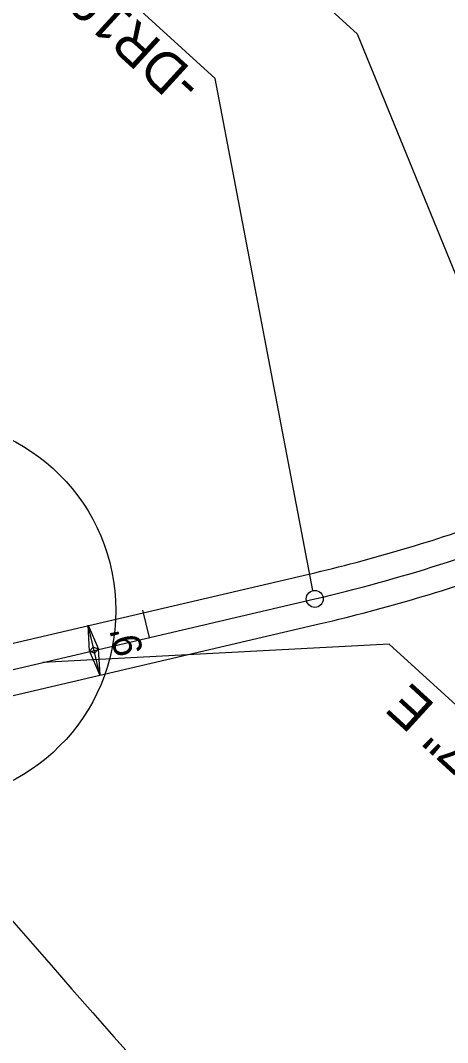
# Model space of a CAD drawing. Extents: x 472216 to 481979, y 489069 to 507339.
# Drawn here: x 476489.8 to 476565.4, y 500931.8 to 501112.8 of the extents above; entities that cross this region are included whole.
import ezdxf

# ---------------------------------------------------------------- set-up
doc = ezdxf.new("R2010")
doc.units = 0
for name, color, linetype in [('Old_Level_12', 7, 'Continuous'), ('Prop Drainage Structure Outlet Berm Ditch 850 10 CELL', 7, 'Continuous'), ('Prop Drainage Structure Pipe CSP 15in', 7, 'Continuous'), ('Prop Drainage Structure Pipe RCP 24in Class III Label', 7, 'Continuous'), ('Sheet Block Revision CELL', 7, 'Continuous'), ('Sheet North Arrow Point CELL', 7, 'Continuous'), ('Sheet PE Seal Cell', 7, 'Continuous'), ('Sheet Plan And Profile CELL', 7, 'Continuous'), ('Sheet Plot Border Outside CELL', 7, 'Continuous')]:
    doc.layers.add(name, color=color, linetype=linetype)

msp = doc.modelspace()

# ---------------------------------------------------------------- linework, layer by layer
at = {"layer": 'Old_Level_12'}
for p, q in [((476454.67, 501196.96), (476549.41, 501110.39)), ((476428.81, 501189.68), (476524.27, 501102.46)), ((476549.41, 501110.39), (476584.73, 501023.81)), ((476541.56, 501011.8), (476524.27, 501102.46)), ((476555.07, 501002.31), (476493.75, 500999.08)), ((476555.07, 501002.31), (476615.97, 500946.66))]:
    msp.add_line(p, q, dxfattribs=at)
msp.add_circle((476541.9, 501010.34), 1.5, dxfattribs=at)
at = {"layer": 'Prop Drainage Structure Outlet Berm Ditch 850 10 CELL'}
for points in [[(476502.05, 501001.11), (476501.78, 501005.66), (476503.59, 501001.44), (476502.68, 501001.82)], [(476503.56, 501001.46), (476503.83, 500996.9), (476502.02, 501001.12), (476502.93, 501000.75)]]:
    msp.add_lwpolyline(points, close=True, dxfattribs=at)
at = {"layer": 'Prop Drainage Structure Pipe RCP 24in Class III Label'}
for p, q in [((476477.24, 500999.84), (476540.87, 501014.72)), ((476479.29, 500991.07), (476542.92, 501005.96))]:
    msp.add_line(p, q, dxfattribs=at)
for radius in [295.5, 304.5]:
    msp.add_arc((476473.58, 501302.46), radius, 283.164, 289.8373, dxfattribs=at)
at = {"layer": 'Sheet Block Revision CELL'}
msp.add_line((476503.83, 500996.9), (476501.78, 501005.66), dxfattribs=at)
msp.add_arc((478648.97, 502827.22), 2860, 218.2138, 225.42601, dxfattribs=at)
at = {"layer": 'Sheet North Arrow Point CELL'}
msp.add_line((476478.26, 500995.46), (476541.9, 501010.34), dxfattribs=at)
for centre, radius, start, end in [((478615.62, 502799.59), 2860, 203.81642, 228.24762), ((476473.58, 501302.46), 300, 283.164, 291.9374)]:
    msp.add_arc(centre, radius, start, end, dxfattribs=at)
at = {"layer": 'Sheet PE Seal Cell'}
msp.add_line((476512.63, 501003.49), (476511.49, 501008.36), dxfattribs=at)
at = {"layer": 'Sheet Plot Border Outside CELL'}
msp.add_circle((476472.74, 501008.3), 33.95, dxfattribs=at)

# ---------------------------------------------------------------- texts
at = {"layer": 'Old_Level_12'}
msp.add_text('-DR19- PC Sta.  11+30.06', height=7, rotation=137.5712, dxfattribs=at).set_placement((476522.38, 501102.11))
at = {"layer": 'Prop Drainage Structure Pipe CSP 15in'}
msp.add_text("9'", height=5, rotation=103.164, dxfattribs=at).set_placement((476511.57, 501000.88))
at = {"layer": 'Sheet Plan And Profile CELL'}
msp.add_text('N 76%%d 50\' 09.7" E', height=7, rotation=137.58, dxfattribs=at).set_placement((476611.46, 500947.57))

doc.saveas('drawing.dxf')
